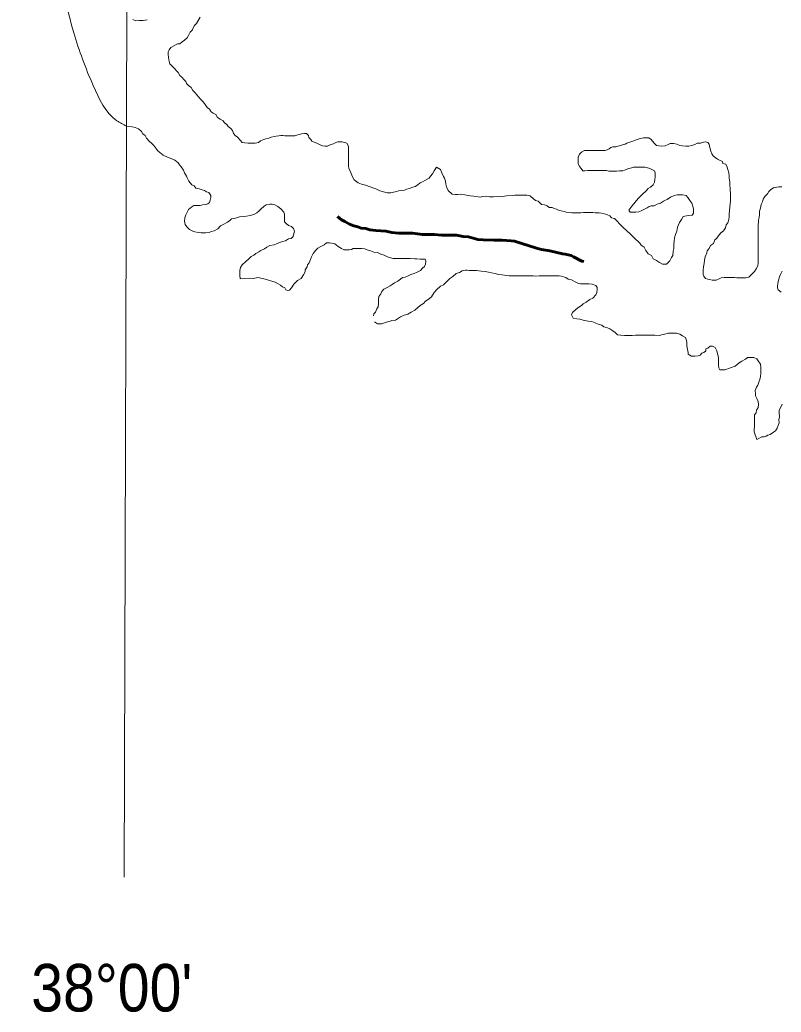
# Model space of a CAD drawing. Extents: x 553962 to 842807, y 8883888 to 9032388.
# Drawn here: x 608636 to 616641, y 8937985 to 8948428 of the extents above; entities that cross this region are included whole.
import ezdxf
from ezdxf.enums import TextEntityAlignment as Align

# ---------------------------------------------------------------- set-up
doc = ezdxf.new("R2010")
doc.units = 0
doc.header["$LTSCALE"] = 200
doc.linetypes.add('LONG_DASH_SHORT_DASH', pattern=[9.9, 6, -1.2, 1.5, -1.2])
for name, color, linetype, lineweight in [('1', 7, 'Continuous', 13), ('25', 7, 'Continuous', 13), ('7', 7, 'LONG_DASH_SHORT_DASH', 60)]:
    doc.layers.add(name, color=color, linetype=linetype, lineweight=lineweight)
doc.layers.add('46', color=7, linetype='Continuous')

msp = doc.modelspace()

# ---------------------------------------------------------------- linework, layer by layer
at = {"layer": '1'}
msp.add_lwpolyline([(609971.9, 9023551.8), (609764.7, 8949706.7), (609734.2, 8939404.4)], dxfattribs=at)
at = {"layer": '25'}
for points in [[(609975, 8948429), (609932.7, 8948422.5), (609892.2, 8948420.5), (609854.5, 8948416), (609854.5, 8948416), (609825.2, 8948432.2)], [(610788.6, 8947343.2), (610773.7, 8947363.3), (610741.4, 8947383.6), (610714, 8947401.3), (610696.7, 8947431.4), (610669.3, 8947444.1), (610646.9, 8947459.3), (610629.6, 8947486.9), (610607.2, 8947504.6), (610592.4, 8947527.2), (610577.6, 8947547.4), (610560.2, 8947570), (610537.9, 8947590.2), (610515.6, 8947617.9), (610498.2, 8947638), (610480.8, 8947658.2), (610456, 8947683.4), (610438.8, 8947716), (610408.9, 8947736.2), (610389.1, 8947758.9), (610381.7, 8947779), (610361.9, 8947799.2), (610342, 8947821.8), (610319.7, 8947842), (610299.9, 8947872.2), (610282.5, 8947892.3), (610265.2, 8947912.5), (610232.9, 8947945.2), (610213.1, 8947965.4), (610205.8, 8947990.5), (610198.6, 8948030.6), (610196.3, 8948068.1), (610196.5, 8948090.7), (610206.7, 8948113.1), (610224.4, 8948135.5), (610254.5, 8948152.9), (610292.2, 8948175.1), (610319.7, 8948175), (610342.4, 8948194.8), (610367.5, 8948214.7), (610395.2, 8948239.6), (610407.9, 8948264.5), (610425.7, 8948299.4), (610450.9, 8948321.8), (610458.6, 8948344.3), (610471.2, 8948366.7), (610493.9, 8948389.1), (610533.4, 8948456.2)], [(609757.5, 8947308.3), (609815.9, 8947301.8), (609850.4, 8947294.2), (609884.9, 8947280.7), (609915.6, 8947253.9), (609930.9, 8947229), (609953.9, 8947209.9), (609969.3, 8947183), (609969.3, 8947183), (609998, 8947148.6), (609998, 8947148.6), (610019.1, 8947129.4), (610043.1, 8947109), (610060.4, 8947088.9), (610082.7, 8947053.7), (610107.5, 8947031), (610141.8, 8947004.9), (610141.8, 8947004.9), (610194.6, 8946980.4), (610227.1, 8946967.6), (610266.9, 8946949.8), (610299.2, 8946922.1), (610314.1, 8946902), (610331.5, 8946881.8), (610356.2, 8946846.6), (610368.5, 8946816.5), (610388.2, 8946783.8), (610395.6, 8946763.7), (610412.8, 8946728.6), (610445.1, 8946690.8), (610470, 8946680.6), (610487.3, 8946655.5), (610522.2, 8946647.7), (610554.7, 8946637.5), (610577.2, 8946632.3), (610599.6, 8946617.2), (610622, 8946612), (610644.3, 8946579.3), (610644.1, 8946556.8), (610638.9, 8946529.3), (610631.2, 8946504.3), (610614, 8946490.7), (610590.3, 8946484), (610556.5, 8946480.6), (610530.9, 8946474.9), (610500.9, 8946475.1), (610465.9, 8946475.4), (610443.3, 8946460.5), (610410.6, 8946433.2), (610390.3, 8946398.2), (610381.7, 8946376.9), (610369.3, 8946345.4), (610365.9, 8946308.2), (610374.9, 8946274.4), (610391.8, 8946250.7), (610418.9, 8946220.3), (610453.9, 8946205.1), (610476.3, 8946197.4), (610513.8, 8946189.6), (610543.8, 8946186.9), (610588.8, 8946186.6), (610626.3, 8946188.9), (610646.4, 8946201.3), (610679, 8946208.6), (610716.7, 8946228.3), (610744.4, 8946260.7), (610782.1, 8946278), (610819.7, 8946297.8), (610842.4, 8946315.1), (610862.5, 8946332.5), (610882.6, 8946337.4), (610902.6, 8946342.3), (610925.1, 8946347.1), (610945.2, 8946354.5), (610982.7, 8946356.8), (611020.3, 8946361.5), (611057.9, 8946368.8), (611095.5, 8946378.6), (611128.1, 8946395.9), (611150.8, 8946418.2), (611170.9, 8946435.6), (611206.2, 8946465.4), (611226.3, 8946480.3), (611263.9, 8946487.6), (611288.9, 8946487.4), (611316.3, 8946482), (611350.2, 8946462), (611380.9, 8946440.5), (611411.6, 8946402.2), (611411.6, 8946402.2), (611418.1, 8946381.4), (611417.9, 8946346.4), (611417.7, 8946326.4), (611420, 8946301.3), (611439.9, 8946281.2), (611462.2, 8946263.5), (611492.2, 8946253.3), (611513, 8946231.7), (611524.3, 8946205.5), (611516.6, 8946178), (611508.9, 8946148)], [(613016.8, 8946877.6), (613016.8, 8946877.6), (612992.5, 8946839), (612974.9, 8946807.6), (612953.6, 8946781.3), (612953.6, 8946781.3), (612940.1, 8946760.7), (612940.1, 8946760.7), (612894.9, 8946738.4), (612869.8, 8946723.6), (612844.7, 8946713.7), (612822, 8946691.3), (612791.9, 8946674), (612756.8, 8946664.2), (612734.2, 8946651.9), (612701.6, 8946644.6), (612679, 8946634.7), (612651.5, 8946632.4), (612619, 8946627.6), (612598.9, 8946620.2), (612563.8, 8946612.9), (612536.3, 8946608.1), (612498.8, 8946608.3), (612498.8, 8946608.3), (612498.8, 8946608.3), (612498.8, 8946608.3), (612421.8, 8946628.4), (612377.5, 8946648.6), (612349.2, 8946659.3), (612319.7, 8946671.4), (612271.3, 8946688.9), (612228.3, 8946699.7), (612194.7, 8946713.1), (612179.5, 8946723.1), (612152.1, 8946743.3), (612132.4, 8946776), (612120.1, 8946811.1), (612107.8, 8946833.8), (612095.5, 8946866.4), (612090.7, 8946886.4), (612090.8, 8946906.5), (612091.1, 8946939), (612091.3, 8946961.5), (612091.6, 8947001.6), (612091.9, 8947049.2), (612092.2, 8947086.7), (612087.4, 8947106.8), (612075, 8947129.4), (612040.1, 8947142.1), (612020.1, 8947142.3), (612000.1, 8947142.4), (611980.1, 8947142.5), (611960, 8947137.7), (611932.4, 8947122.8), (611904.8, 8947115.5), (611872.2, 8947098.2), (611842.2, 8947098.4), (611817.2, 8947101.1), (611792.3, 8947113.7), (611759.9, 8947129), (611732.5, 8947141.7), (611705, 8947149.4), (611695.2, 8947169.4), (611675.3, 8947189.6), (611670.5, 8947209.7), (611650.6, 8947232.3), (611630.6, 8947230), (611598.1, 8947227.7), (611578, 8947222.8), (611558, 8947217.9), (611527.9, 8947208.1), (611507.9, 8947208.2), (611475.4, 8947208.5), (611445.4, 8947208.7), (611422.8, 8947208.8), (611400.3, 8947209), (611380.3, 8947209.1), (611357.8, 8947206.7), (611330.3, 8947204.4), (611310.2, 8947199.5), (611280.2, 8947192.2), (611252.6, 8947182.4), (611222.5, 8947175.1), (611199.9, 8947167.7), (611167.3, 8947152.9), (611144.7, 8947138.1), (611109.6, 8947130.8), (611089.6, 8947128.4), (611057.1, 8947128.6), (611037.1, 8947128.8), (611002.1, 8947134), (610972.1, 8947136.7), (610954.8, 8947159.3), (610925, 8947192.1), (610900.1, 8947212.3), (610882.8, 8947232.4), (610870.5, 8947262.5), (610855.7, 8947285.2), (610825.8, 8947305.4), (610813.5, 8947325.5), (610788.6, 8947343.2)], [(615387.1, 8947099.2), (615354.6, 8947101.9), (615329.6, 8947107.1), (615309.7, 8947127.2), (615287.4, 8947149.9), (615272.6, 8947170), (615250.2, 8947185.2), (615217.6, 8947185.4), (615195.1, 8947185.6), (615175.1, 8947183.2), (615147.5, 8947175.9), (615114.9, 8947163.6), (615079.8, 8947151.3), (615049.7, 8947141.5), (615019.6, 8947129.2), (614999.6, 8947119.3), (614972, 8947111.9), (614941.9, 8947102.1), (614921.9, 8947099.8), (614901.8, 8947092.4), (614871.8, 8947090.1), (614851.7, 8947082.7), (614831.6, 8947070.3), (614811.5, 8947060.4), (614791.5, 8947053.1), (614771.4, 8947053.2), (614751.4, 8947053.3), (614726.4, 8947053.5), (614693.9, 8947053.7), (614663.9, 8947053.9), (614643.9, 8947054), (614613.9, 8947054.2), (614593.9, 8947054.4), (614573.8, 8947052), (614541.1, 8947034.6), (614522, 8947013.4), (614505.8, 8946982.9)], [(616400.3, 8946146.1), (616399.9, 8946103.6), (616399.7, 8946071), (616399.4, 8946033.5), (616399.2, 8946000.9), (616398.7, 8945935.9), (616398.4, 8945898.3), (616398.2, 8945868.3), (616395.4, 8945838.2), (616378.7, 8945806.4), (616360.5, 8945779.2), (616336.9, 8945753.8), (616317, 8945735.7), (616302.4, 8945721.1), (616269.4, 8945711.4), (616236.9, 8945711.6), (616206.9, 8945711.8), (616174.4, 8945714.5), (616149.4, 8945717.2), (616119.4, 8945717.4), (616091.9, 8945717.6), (616071.9, 8945717.7), (616041.8, 8945715.4), (616009.3, 8945713.1), (615989.2, 8945703.2), (615959.1, 8945688.4), (615934.1, 8945688.6), (615914.1, 8945688.7), (615891.6, 8945693.9), (615869.1, 8945699), (615844.2, 8945706.7), (615826.8, 8945729.3), (615819.5, 8945749.4), (615819.7, 8945771.9), (615819.8, 8945794.5), (615822.6, 8945829.5), (615830.3, 8945862), (615835.6, 8945897), (615840.9, 8945934.5), (615858.7, 8945974.5), (615863.9, 8945997), (615884.1, 8946021.9), (615896.8, 8946051.8), (615929.5, 8946074.2), (615944.8, 8946111.6), (615964.9, 8946129), (615980.1, 8946151.4), (616007.9, 8946186.3), (616033.1, 8946206.2), (616055.8, 8946238.6), (616061.1, 8946271.1), (616081.2, 8946290.9), (616089, 8946325.9), (616094.2, 8946356), (616094.4, 8946378.5), (616097.2, 8946423.5), (616100, 8946456.1), (616105.3, 8946493.6), (616108, 8946518.6), (616108.2, 8946556.2), (616108.4, 8946581.2), (616108.6, 8946603.7), (616106.3, 8946633.8), (616104, 8946653.8), (616101.7, 8946686.4), (616099.5, 8946721.4), (616097.2, 8946741.5), (616094.8, 8946761.5), (616092.5, 8946784.1), (616090.2, 8946819.1), (616080.5, 8946854.2), (616073.2, 8946876.8), (616058.4, 8946909.5), (616028.5, 8946917.2), (616023.6, 8946937.2), (615993.7, 8946950), (615971.3, 8946962.6), (615946.4, 8946977.8), (615926.5, 8946998), (615911.7, 8947018.1), (615901.9, 8947045.7), (615892.2, 8947085.8), (615884.9, 8947118.4), (615870.1, 8947138.5), (615847.6, 8947143.7), (615825.1, 8947141.3), (615792.5, 8947131.6), (615757.5, 8947129.3), (615732.3, 8947114.4), (615702.3, 8947107.1), (615669.7, 8947097.3), (615637.2, 8947097.5), (615604.7, 8947100.2), (615577.2, 8947105.4), (615544.8, 8947120.7), (615512.3, 8947125.9), (615492.3, 8947126), (615472.3, 8947126.2), (615452.2, 8947116.3), (615419.6, 8947101.5), (615387.1, 8947099.2)], [(614505.8, 8946982.9), (614507.8, 8946915.3), (614520, 8946885.2), (614537.4, 8946865.1), (614557.2, 8946839.9), (614577.2, 8946839.8), (614607.2, 8946842.1), (614627.2, 8946841.9), (614662.3, 8946841.7), (614702.3, 8946841.4), (614729.8, 8946841.3), (614752.3, 8946841.1), (614774.8, 8946841), (614804.8, 8946840.8), (614827.3, 8946835.6), (614847.3, 8946835.5), (614882.3, 8946835.2), (614909.8, 8946835.1), (614942.4, 8946837.3), (614974.9, 8946839.6), (614995, 8946847), (615015, 8946851.9), (615035.1, 8946861.8), (615055.1, 8946866.6), (615087.7, 8946876.4), (615120.2, 8946878.7), (615142.8, 8946878.6), (615185.3, 8946878.3), (615207.8, 8946875.7), (615250.2, 8946865.3), (615272.7, 8946857.7), (615307.5, 8946839.9), (615317.4, 8946817.3), (615317.2, 8946797.3), (615317, 8946772.3), (615314.4, 8946752.3), (615309.1, 8946719.8), (615296.4, 8946689.8), (615266.2, 8946667.5), (615243.6, 8946652.6), (615220.6, 8946628.4), (615178, 8946589.7), (615139.3, 8946550.8), (615120.9, 8946525.9), (615090.6, 8946491), (615070.4, 8946466.1), (615040.1, 8946423.8), (615052.4, 8946403.7), (615072.5, 8946403.5), (615092.5, 8946403.4), (615112.5, 8946403.3), (615145, 8946408.1), (615177.6, 8946420.3), (615197.7, 8946430.2), (615232.9, 8946450), (615253, 8946462.4), (615273, 8946469.8), (615305.6, 8946469.6), (615338.2, 8946489.4), (615370.8, 8946499.2), (615403.5, 8946519), (615423.6, 8946531.4), (615443.6, 8946536.3), (615476.3, 8946561.1), (615516.5, 8946580.8), (615549, 8946585.6), (615581.6, 8946585.4), (615604.1, 8946585.3), (615641.5, 8946580), (615658.9, 8946557.4), (615681.2, 8946527.2), (615701, 8946499.5), (615713.2, 8946466.9), (615718, 8946436.8), (615720.3, 8946414.3), (615720.2, 8946394.2), (615705, 8946371.8), (615670, 8946369.5), (615644.9, 8946364.7), (615612.3, 8946357.4), (615594.6, 8946327.5), (615571.8, 8946295.1), (615551.5, 8946247.6), (615543.6, 8946202.6), (615528.4, 8946170.2), (615520.6, 8946132.7), (615515.3, 8946097.7), (615512.6, 8946067.6), (615512.2, 8946020.1), (615507, 8945992.6), (615501.7, 8945947.5), (615489, 8945925.1), (615468.7, 8945890.2), (615436, 8945857.8), (615413.4, 8945855.5), (615393.4, 8945855.6), (615361.1, 8945875.9), (615331.2, 8945893.6), (615296.3, 8945913.8), (615276.6, 8945949), (615241.7, 8945966.8)], [(615241.7, 8945966.8), (615219.4, 8945999.5), (615199.7, 8946034.7), (615169.8, 8946054.9), (615155, 8946077.5), (615135.2, 8946097.7), (615112.8, 8946117.9), (615052.1, 8946177.5), (614980.5, 8946243.3), (614938.2, 8946284.1), (614920.8, 8946304.2), (614888.5, 8946337), (614856.1, 8946344.7), (614838.7, 8946364.9), (614806.3, 8946377.6), (614783.8, 8946385.3), (614751.4, 8946393), (614728.9, 8946398.1), (614706.4, 8946398.3), (614686.4, 8946398.4), (614661.4, 8946398.6), (614631.4, 8946398.8), (614598.9, 8946399), (614561.4, 8946399.2), (614533.8, 8946396.9), (614501.3, 8946397.1), (614468.8, 8946397.4), (614441.3, 8946397.5), (614411.3, 8946400.2), (614381.3, 8946402.9), (614358.9, 8946410.6), (614328.9, 8946418.3), (614301.4, 8946423.5), (614279, 8946436.2), (614254, 8946441.3), (614231.6, 8946451.5), (614201.6, 8946451.7), (614179.2, 8946471.9), (614151.8, 8946479.6), (614119.3, 8946484.8), (614084.6, 8946520.1), (614059.6, 8946525.2), (614037.2, 8946542.9), (614002.5, 8946575.7), (613965.8, 8946584.2), (613911.6, 8946584.2), (613911.6, 8946584.2), (613911.6, 8946584.2), (613911.6, 8946584.2), (613911.6, 8946584.2), (613911.6, 8946584.2), (613839.5, 8946584.2), (613814.2, 8946580.6), (613814.2, 8946580.6), (613752.9, 8946577), (613695.2, 8946566.2), (613655.5, 8946569.8), (613615.8, 8946566.2), (613572.6, 8946566.2), (613543.7, 8946573.4), (613504, 8946569.8), (613475.2, 8946562.6), (613475.2, 8946562.6), (613410.2, 8946573.4), (613370.6, 8946577), (613316.5, 8946587.8), (613316.5, 8946587.8), (613316.5, 8946587.8), (613269.8, 8946593.1), (613239.7, 8946590.8), (613217.2, 8946590.9), (613182.2, 8946593.6), (613139.7, 8946631.1), (613139.7, 8946631.1), (613139.7, 8946631.1), (613139.7, 8946631.1), (613121.7, 8946670.7), (613114.5, 8946699.5), (613110.8, 8946728.4), (613100, 8946760.8), (613089.2, 8946778.8), (613074.8, 8946818.5), (613060.3, 8946854.5), (613060.3, 8946854.5), (613016.8, 8946877.6)], [(616646.9, 8946670.2), (616616.8, 8946670.4), (616594.3, 8946668.1), (616561.7, 8946658.3), (616531.6, 8946641), (616511.4, 8946621.1), (616496.2, 8946596.1), (616468.5, 8946568.8), (616453.3, 8946541.3), (616445.6, 8946511.4), (616430.3, 8946483.9), (616425.1, 8946446.4), (616414.8, 8946413.9), (616412, 8946378.9), (616409.3, 8946348.9), (616401.6, 8946321.4), (616401.4, 8946296.3), (616398.8, 8946276.3), (616398.5, 8946246.3), (616398.3, 8946218.8), (616398.1, 8946188.7), (616400.3, 8946146.1)], [(611508.9, 8946148), (611488.7, 8946125.6), (611461.2, 8946123.3), (611431, 8946103.4), (611398.4, 8946093.7), (611370.8, 8946083.8), (611340.8, 8946074), (611310.6, 8946061.7), (611265.6, 8946052), (611232.9, 8946037.2), (611210.3, 8946017.3), (611170.1, 8946000), (611150, 8945985.1), (611117.3, 8945967.8), (611097.2, 8945952.9), (611069.6, 8945935.6), (611039.4, 8945910.8), (611011.4, 8945885.7), (610972.4, 8945850.4), (610955.6, 8945820.6), (610948.2, 8945789), (610948.2, 8945789), (610948.2, 8945740.7), (610953.8, 8945703.5)], [(610953.8, 8945703.5), (610994.7, 8945707.2), (611046.8, 8945709.1), (611091.4, 8945707.2), (611139.8, 8945714.6), (611186.3, 8945707.2), (611231, 8945694.2), (611262.6, 8945684.9), (611284.9, 8945679.3), (611322.2, 8945668.2), (611322.2, 8945668.2), (611353.8, 8945651.4), (611378, 8945634.7), (611398.4, 8945619.8), (611422.6, 8945606.8), (611433.8, 8945586.3), (611452.4, 8945578.9), (611471, 8945584), (611491.2, 8945606.4), (611516.5, 8945646.3), (611536.7, 8945668.7), (611556.8, 8945686.1), (611594.5, 8945705.9), (611617.3, 8945743.3), (611635.1, 8945775.7), (611637.7, 8945795.7), (611658, 8945828.2), (611660.6, 8945848.2), (611678.3, 8945870.6), (611691.1, 8945905.5), (611701.3, 8945935.5), (611719.1, 8945967.9), (611749.3, 8946005.3), (611769.5, 8946025.2), (611802.2, 8946042.5), (611837.3, 8946059.8), (611860, 8946079.7), (611892.5, 8946079.4), (611912.5, 8946079.3), (611947.4, 8946069.1), (611982.2, 8946041.3), (612019.6, 8946021), (612042, 8946008.4), (612077, 8946008.1), (612099.5, 8946008), (612122.1, 8946010.3), (612142.2, 8946022.7), (612162.2, 8946022.6), (612197.2, 8946022.4), (612229.7, 8946022.1), (612264.7, 8946016.9), (612287.1, 8946009.2), (612324.5, 8945996.5), (612359.5, 8945983.7), (612396.9, 8945978.5), (612431.8, 8945963.2), (612466.8, 8945950.5), (612501.6, 8945932.7), (612524.1, 8945925.1), (612561.5, 8945917.3), (612584.1, 8945917.2), (612604.1, 8945917), (612636.6, 8945916.8), (612674.1, 8945916.6), (612701.6, 8945916.4), (612741.6, 8945916.1), (612789.1, 8945913.3), (612811.6, 8945913.1), (612844.1, 8945910.4), (612876.6, 8945910.2), (612899.1, 8945907.6), (612905.7, 8945888.1), (612901.2, 8945855), (612890.3, 8945833.5), (612871.5, 8945814.7), (612871.5, 8945814.7), (612847.6, 8945789.1), (612815.2, 8945772), (612782.7, 8945760.1), (612746.8, 8945746.4), (612717.8, 8945732.8), (612687.1, 8945720.8), (612660.1, 8945716.4), (612639.9, 8945699), (612609.8, 8945679.1), (612577.1, 8945659.3), (612551.9, 8945642), (612529.3, 8945629.6), (612499.2, 8945609.8), (612464, 8945592.5), (612443.8, 8945567.6), (612431.2, 8945545.1), (612410.9, 8945515.2), (612408.2, 8945485.2), (612408, 8945465.2), (612407.8, 8945440.1), (612402.6, 8945407.6), (612389.9, 8945385.2), (612377.2, 8945352.7), (612357, 8945332.8), (612354.3, 8945312.8)], [(612366.4, 8945250.2), (612396.9, 8945228.1), (612440.2, 8945230.5), (612471.4, 8945240.1), (612500.2, 8945249.7), (612521.8, 8945254.5), (612548.3, 8945264.1), (612586.7, 8945268.9), (612618, 8945288.1), (612639.6, 8945302.5), (612675.6, 8945319.3), (612675.6, 8945319.3), (612675.6, 8945319.3), (612716.5, 8945331.3), (612750.1, 8945350.5), (612788.5, 8945372.1), (612817.4, 8945396.2), (612846.2, 8945420.2), (612879.8, 8945444.2), (612899.1, 8945463.4), (612943, 8945494.1), (612963.2, 8945514), (612993.5, 8945558.8), (613016.2, 8945586.2), (613059, 8945623.5), (613091.7, 8945638.3), (613124.4, 8945673.1), (613157.2, 8945705.5), (613189.8, 8945725.3), (613222.6, 8945760.1), (613257.7, 8945767.4), (613287.9, 8945787.2), (613320.4, 8945792), (613340.4, 8945791.9), (613360.4, 8945791.7), (613400.4, 8945789), (613438, 8945788.7), (613460.4, 8945786.1), (613487.9, 8945783.4), (613527.9, 8945778.1), (613565.4, 8945772.8), (613595.3, 8945765.2), (613632.8, 8945759.9), (613670.2, 8945749.6), (613707.7, 8945744.4), (613732.7, 8945739.2), (613782.7, 8945733.9), (613802.7, 8945733.7), (613842.7, 8945733.5), (613867.7, 8945733.3), (613907.7, 8945733), (613930.2, 8945732.9), (613962.8, 8945732.7), (613987.8, 8945732.5), (614032.8, 8945732.2), (614055.3, 8945732.1), (614095.3, 8945734.3), (614117.8, 8945734.2), (614170.3, 8945733.8), (614237.9, 8945733.3), (614305.4, 8945732.9), (614327.9, 8945730.3), (614375.3, 8945714.9), (614402.7, 8945699.7), (614437.7, 8945692), (614475, 8945671.7), (614509.9, 8945653.9), (614532.4, 8945648.8), (614559.9, 8945648.6), (614584.9, 8945648.4), (614617.4, 8945648.2), (614654.9, 8945645.5), (614692.3, 8945632.7), (614707.2, 8945612.6), (614707, 8945592.6), (614704.3, 8945560), (614691.6, 8945532.6), (614661.3, 8945500.2), (614628.7, 8945485.4), (614590.9, 8945455.6), (614560.8, 8945440.8), (614540.7, 8945423.4), (614502.9, 8945396.1), (614482.8, 8945378.7), (614447.5, 8945346.4), (614436, 8945325.2), (614436, 8945325.2), (614436, 8945325.2), (614453.5, 8945287.8), (614490.8, 8945280.3), (614523.2, 8945277.8), (614560.6, 8945267.9), (614610.5, 8945257.9), (614650.3, 8945252.9), (614685.2, 8945240.5), (614715.1, 8945225.5), (614755, 8945215.6), (614777.5, 8945198.2), (614814.8, 8945188.2), (614839.8, 8945175.7), (614869.7, 8945155.8)], [(616640.9, 8945563.7), (616611.1, 8945586.5), (616603.8, 8945606.5), (616603.9, 8945626.6), (616606.6, 8945651.6), (616611.9, 8945686.6), (616622.1, 8945721.6), (616634.8, 8945746.5), (616650.1, 8945784)], [(614869.7, 8945155.8), (614897.1, 8945135.9), (614921, 8945113), (614953.4, 8945107.8), (614993.4, 8945105), (615020.9, 8945104.8), (615053.5, 8945104.6), (615073.5, 8945104.4), (615108.5, 8945109.2), (615128.5, 8945109.1), (615171, 8945108.8), (615191, 8945108.7), (615223.6, 8945108.5), (615248.6, 8945108.3), (615286.1, 8945108.1), (615311.1, 8945107.9), (615361.1, 8945107.6), (615381.2, 8945112.4), (615416.2, 8945119.7), (615451.3, 8945132), (615488.8, 8945131.7), (615508.9, 8945131.6), (615538.8, 8945128.9), (615573.8, 8945118.7), (615603.7, 8945100.9), (615636.1, 8945083.2), (615645.8, 8945053.1), (615650.6, 8945028), (615650.4, 8944995.5), (615655.1, 8944957.9), (615662.4, 8944927.8), (615664.7, 8944907.8), (615699.6, 8944887.5), (615734.6, 8944887.3), (615767.2, 8944892.1), (615789.7, 8944899.4), (615807.4, 8944921.8), (615827.4, 8944926.7), (615847.6, 8944944.1), (615850.3, 8944966.6), (615870.3, 8944971.5), (615893, 8944993.9), (615918, 8944993.7), (615945.4, 8944981), (615965.2, 8944945.8), (615972.4, 8944913.2), (615977.2, 8944893.2), (615982.1, 8944868.1), (615981.9, 8944845.6), (615981.7, 8944813), (615981.5, 8944793), (615986.3, 8944765.4), (615996.1, 8944745.3), (616018.7, 8944745.2), (616048.7, 8944745), (616107.6, 8944765.7), (616107.6, 8944765.7), (616107.6, 8944765.7), (616156.5, 8944784.3), (616199.3, 8944816.6), (616226.9, 8944836.4), (616267.1, 8944856.2), (616287.2, 8944873.6), (616319.8, 8944875.9), (616354.8, 8944873.2), (616384.7, 8944860.4), (616399.5, 8944840.3), (616424.3, 8944805.1), (616426.5, 8944772.5), (616426.3, 8944737.5), (616426.1, 8944710), (616423.3, 8944674.9), (616418, 8944642.4), (616405.3, 8944615), (616395.1, 8944585), (616379.9, 8944562.6), (616367.1, 8944527.6), (616369.4, 8944492.5), (616371.7, 8944472.5), (616386.5, 8944442.3), (616398.8, 8944412.2), (616401, 8944379.7), (616400.8, 8944349.6), (616380.6, 8944319.7), (616377.9, 8944292.2), (616360.2, 8944269.8), (616359.9, 8944237.2), (616359.7, 8944204.7), (616362, 8944174.6), (616357.8, 8944091.2), (616357.8, 8944091.2), (616384, 8944011.3), (616384, 8944011.3)], [(616384, 8944011.3), (616439.2, 8944038.5), (616461.8, 8944040.9), (616481.8, 8944045.7), (616501.9, 8944058.1), (616527, 8944065.5), (616559.7, 8944090.3), (616581, 8944103.8), (616598.9, 8944132.4), (616607.9, 8944159.2), (616618.6, 8944187.8), (616616.8, 8944223.5), (616622.2, 8944246.8), (616618.8, 8944300.2), (616618.8, 8944300.2), (616621.5, 8944320.2), (616639.2, 8944350.1), (616652, 8944385.1)]]:
    msp.add_lwpolyline(points, dxfattribs=at)
msp.add_spline([(609137, 8949702.7), (609010, 8949279.3), (609102.4, 8948678.5), (609204.1, 8948290.3), (609407.4, 8947735.7), (609657, 8947365.9), (609757.5, 8947308.3)], degree=3, dxfattribs=at)
at = {"layer": '7'}
for points in [[(612545.8, 8946188.8), (612483.3, 8946204.1), (612430.9, 8946206.9), (612380.9, 8946212.2), (612315.9, 8946217.5), (612273.5, 8946232.8), (612226.1, 8946235.5), (612188.6, 8946248.2), (612148.7, 8946260.9), (612101.3, 8946278.7), (612054, 8946304), (612016.7, 8946324.2), (611976.9, 8946356.9)], [(614564.6, 8945883.7), (614543.8, 8945887.9), (614456.6, 8945933.4), (614431.7, 8945946.1), (614369.3, 8945961.4), (614341.8, 8945964.1), (614209.5, 8945997.3), (614122.1, 8946010.3), (614067.2, 8946025.6), (613837.7, 8946099.4), (613802.7, 8946102.1), (613707.7, 8946107.6), (613620.2, 8946110.5), (613507.8, 8946111.1), (613450.3, 8946116.4), (613402.9, 8946129.2), (613353, 8946144.5), (613298, 8946147.3), (613228.1, 8946160.1), (613140.6, 8946160.6), (613068.1, 8946163.5), (612995.6, 8946168.9), (612915.6, 8946169.3), (612870.6, 8946169.5), (612763.2, 8946182.6), (612728.2, 8946182.8), (612690.7, 8946183), (612618.2, 8946183.4), (612545.8, 8946188.8)]]:
    msp.add_lwpolyline(points, dxfattribs=at)
msp.add_spline([(609688.1, 8950131.7), (607584.3, 8948466.4), (606301.7, 8946741.8), (602418.3, 8940294.4)], degree=3, dxfattribs=at)

# ---------------------------------------------------------------- texts
at = {"layer": '46', "width": 0.9}
msp.add_text("38°00'", height=500, dxfattribs=at).set_placement((609602.8, 8937992.5), align=Align.CENTER)

doc.saveas('drawing.dxf')
